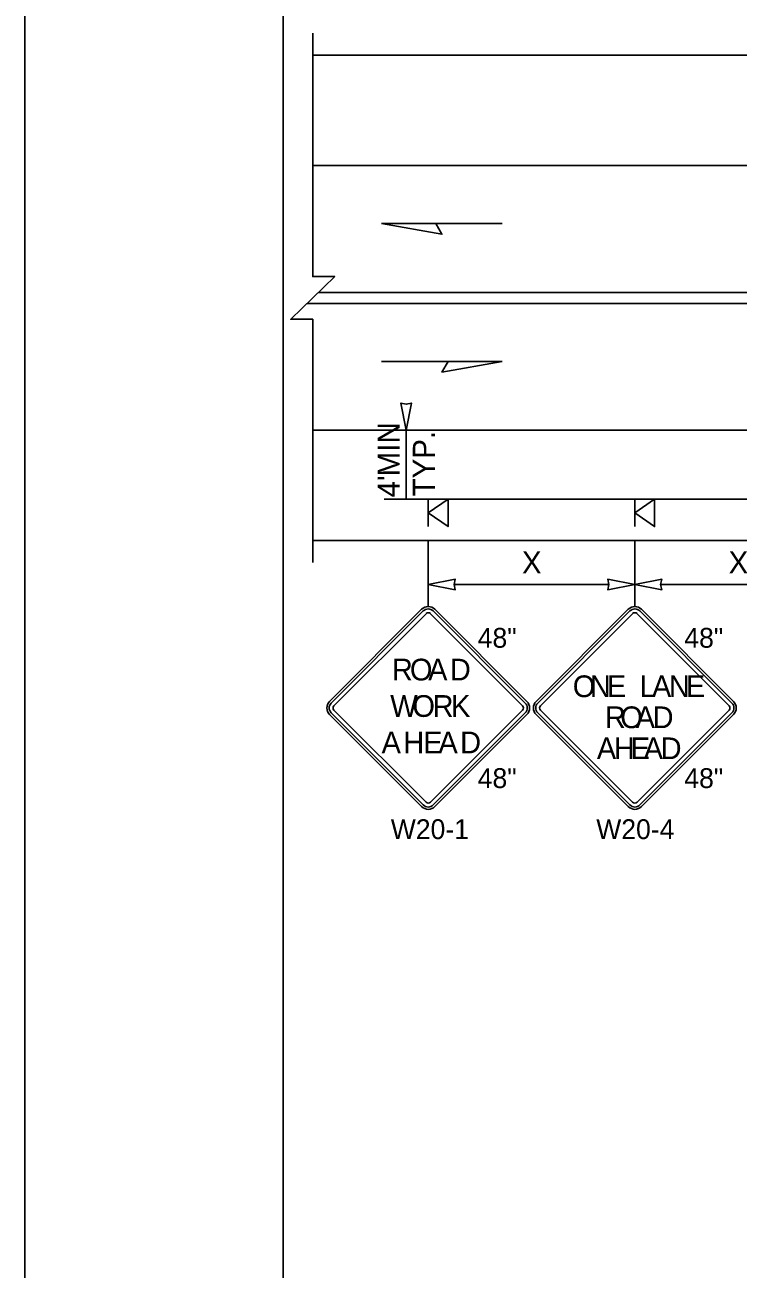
# Model space of a CAD drawing. Extents: x 99999.1 to 100095.7, y 99995 to 100010.7.
# Drawn here: x 99999.062 to 100001.652, y 100003.089 to 100007.603 of the extents above; entities that cross this region are included whole.
import ezdxf

# ---------------------------------------------------------------- set-up
doc = ezdxf.new("R2010")
doc.units = 0
for name, color, linetype in [('RD_ED_ShoulderPavedEdge', 7, 'Continuous'), ('RD_MK_LineDblYellowCenter', 7, 'Continuous'), ('RD_MK_LineEdgeWhite', 7, 'Continuous'), ('SH_GI_PlotLimits', 7, 'Continuous'), ('SH_GI_SheetBorder', 7, 'Continuous'), ('TR_SN_ConstructionSigns', 7, 'Continuous'), ('TR_WZ_PortableSignMountBlk-Org', 7, 'Continuous'), ('TR_WZ_WorkZoneDetails', 7, 'Continuous'), ('TR_WZ_WorkZoneTextCurrent', 7, 'Continuous')]:
    doc.layers.add(name, color=color, linetype=linetype)

msp = doc.modelspace()

# ---------------------------------------------------------------- linework, layer by layer
at = {"layer": 'RD_ED_ShoulderPavedEdge'}
for p, q in [((100000.1076, 100007.4923), (100015.6424, 100007.4923)), ((100000.1076, 100005.7323), (100015.6424, 100005.7323))]:
    msp.add_line(p, q, dxfattribs=at)
at = {"layer": 'RD_MK_LineDblYellowCenter'}
for p, q in [((100000.1282, 100006.6323), (100003.4767, 100006.6323)), ((100000.0869, 100006.5923), (100003.4767, 100006.5923))]:
    msp.add_line(p, q, dxfattribs=at)
at = {"layer": 'RD_MK_LineEdgeWhite'}
for p, q in [((100000.1076, 100007.0923), (100015.6424, 100007.0923)), ((100000.1076, 100006.1323), (100015.6424, 100006.1323))]:
    msp.add_line(p, q, dxfattribs=at)
at = {"layer": 'SH_GI_PlotLimits'}
msp.add_lwpolyline([(99999.0625, 99999.6875), (100016.0625, 99999.6875), (100016.0625, 100010.6875), (99999.0625, 100010.6875)], close=True, dxfattribs=at)
at = {"layer": 'SH_GI_SheetBorder'}
msp.add_line((100000, 100010.375), (100000, 100000), dxfattribs=at)
at = {"layer": 'TR_SN_ConstructionSigns'}
for p, q in [((100000.5028, 100005.4824), (100000.1687, 100005.1483)), ((100000.5088, 100005.4765), (100000.1746, 100005.1424)), ((100000.1846, 100005.1324), (100000.5187, 100005.4665)), ((100000.5346, 100005.4665), (100000.8687, 100005.1324)), ((100000.8787, 100005.1424), (100000.5445, 100005.4765)), ((100000.8846, 100005.1483), (100000.5505, 100005.4824)), ((100001.2528, 100005.4824), (100000.9187, 100005.1483)), ((100001.2588, 100005.4765), (100000.9246, 100005.1424)), ((100000.9346, 100005.1324), (100001.2687, 100005.4665)), ((100001.2846, 100005.4665), (100001.6187, 100005.1324)), ((100001.6287, 100005.1424), (100001.2945, 100005.4765)), ((100001.6346, 100005.1483), (100001.3005, 100005.4824)), ((100000.1687, 100005.1006), (100000.5028, 100004.7665)), ((100000.1746, 100005.1066), (100000.5088, 100004.7725)), ((100000.5187, 100004.7824), (100000.1846, 100005.1165)), ((100000.8687, 100005.1165), (100000.5346, 100004.7824)), ((100000.5445, 100004.7725), (100000.8787, 100005.1066)), ((100000.5505, 100004.7665), (100000.8846, 100005.1006)), ((100000.9187, 100005.1006), (100001.2528, 100004.7665)), ((100000.9246, 100005.1066), (100001.2588, 100004.7725)), ((100001.2687, 100004.7824), (100000.9346, 100005.1165)), ((100001.6187, 100005.1165), (100001.2846, 100004.7824)), ((100001.2945, 100004.7725), (100001.6287, 100005.1066)), ((100001.3005, 100004.7665), (100001.6346, 100005.1006))]:
    msp.add_line(p, q, dxfattribs=at)
for centre, radius, start, end in [((100000.5267, 100005.4586), 0.0338, 45, 135), ((100000.5267, 100005.4586), 0.0253, 45, 135), ((100000.5267, 100005.4586), 0.0113, 45, 135), ((100001.2767, 100005.4586), 0.0338, 45, 135), ((100001.2767, 100005.4586), 0.0253, 45, 135), ((100001.2767, 100005.4586), 0.0113, 45, 135), ((100000.1925, 100005.1245), 0.0338, 135, 225), ((100000.1925, 100005.1245), 0.0253, 135, 225), ((100000.1925, 100005.1245), 0.0113, 135, 225), ((100000.8608, 100005.1245), 0.0113, 315, 45), ((100000.8608, 100005.1245), 0.0253, 315, 45), ((100000.8608, 100005.1245), 0.0338, 315, 45), ((100000.9425, 100005.1245), 0.0338, 135, 225), ((100000.9425, 100005.1245), 0.0253, 135, 225), ((100000.9425, 100005.1245), 0.0113, 135, 225), ((100001.6108, 100005.1245), 0.0113, 315, 45), ((100001.6108, 100005.1245), 0.0253, 315, 45), ((100001.6108, 100005.1245), 0.0338, 315, 45), ((100000.5267, 100004.7904), 0.0253, 225, 315), ((100000.5267, 100004.7904), 0.0113, 225, 315), ((100001.2767, 100004.7904), 0.0253, 225, 315), ((100001.2767, 100004.7904), 0.0113, 225, 315), ((100000.5267, 100004.7904), 0.0338, 225, 315), ((100001.2767, 100004.7904), 0.0338, 225, 315)]:
    msp.add_arc(centre, radius, start, end, dxfattribs=at)
at = {"layer": 'TR_WZ_PortableSignMountBlk-Org'}
for p, q in [((100000.5267, 100005.7824), (100000.5267, 100005.8824)), ((100001.2767, 100005.7824), (100001.2767, 100005.8824))]:
    msp.add_line(p, q, dxfattribs=at)
for points in [[(100000.5267, 100005.8323), (100000.5985, 100005.8824), (100000.5985, 100005.7824)], [(100001.2767, 100005.8323), (100001.3485, 100005.8824), (100001.3485, 100005.7824)]]:
    msp.add_lwpolyline(points, close=True, dxfattribs=at)
at = {"layer": 'TR_WZ_WorkZoneDetails'}
for p, q in [((100000.5541, 100006.8816), (100000.7952, 100006.8816)), ((100000.5987, 100006.3816), (100000.3576, 100006.3816)), ((100000.3667, 100006.1323), (100000.5267, 100006.1323)), ((100000.4467, 100005.8824), (100000.4467, 100006.1323)), ((100000.3667, 100005.8824), (100000.5267, 100005.8824)), ((100000.5267, 100005.8824), (100003.5267, 100005.8824)), ((100000.5267, 100005.7326), (100000.5267, 100005.4923)), ((100001.2767, 100005.7323), (100001.2767, 100005.4923)), ((100001.1829, 100005.5723), (100000.6204, 100005.5723)), ((100001.9329, 100005.5723), (100001.3704, 100005.5723))]:
    msp.add_line(p, q, dxfattribs=at)
msp.add_lwpolyline([(100000.1076, 100005.6523), (100000.1076, 100006.5349), (100000.0275, 100006.5349), (100000.1876, 100006.6898), (100000.1076, 100006.6898), (100000.1076, 100007.5723)], dxfattribs=at)
for points in [[(100000.3576, 100006.8816), (100000.5764, 100006.843), (100000.5541, 100006.8816)], [(100000.7952, 100006.3816), (100000.5764, 100006.343), (100000.5987, 100006.3816)], [(100000.4467, 100006.1323), (100000.4274, 100006.2306), (100000.4467, 100006.2261), (100000.4659, 100006.2306)], [(100000.5267, 100005.5723), (100000.6249, 100005.5916), (100000.6204, 100005.5723), (100000.6249, 100005.5531)], [(100001.2767, 100005.5723), (100001.1784, 100005.5916), (100001.1829, 100005.5723), (100001.1784, 100005.5531)], [(100001.2767, 100005.5723), (100001.3749, 100005.5916), (100001.3704, 100005.5723), (100001.3749, 100005.5531)]]:
    msp.add_lwpolyline(points, close=True, dxfattribs=at)

# ---------------------------------------------------------------- texts
at = {"layer": 'TR_SN_ConstructionSigns'}
for s, p in [('48"', (100000.7064, 100005.343)), ('48"', (100001.4564, 100005.343)), ('48"', (100000.7064, 100004.8339)), ('48"', (100001.4564, 100004.8339)), ('W20-1', (100000.3908, 100004.6486)), ('W20-4', (100001.1367, 100004.6486))]:
    msp.add_text(s, height=0.072, rotation=360, dxfattribs=at).set_placement(p)
for s, height, p in [('R', 0.0788, (100000.3947, 100005.2243)), ('O', 0.0788, (100000.4601, 100005.2243)), ('A', 0.0788, (100000.5263, 100005.2243)), ('D', 0.0788, (100000.605, 100005.2243)), ('O', 0.0787, (100001.0514, 100005.1638)), ('N', 0.0787, (100001.1136, 100005.1638)), ('E', 0.0787, (100001.1751, 100005.1638)), ('L', 0.0787, (100001.294, 100005.1638)), ('A', 0.0787, (100001.3389, 100005.1638)), ('N', 0.0787, (100001.4003, 100005.1638)), ('E', 0.0787, (100001.4617, 100005.1638)), ('W', 0.0788, (100000.3888, 100005.0921)), ('O', 0.0788, (100000.4692, 100005.0921)), ('R', 0.0788, (100000.5424, 100005.0921)), ('K', 0.0788, (100000.6093, 100005.0921)), ('R', 0.0787, (100001.168, 100005.0513)), ('O', 0.0787, (100001.2239, 100005.0513)), ('A', 0.0787, (100001.2798, 100005.0513)), ('D', 0.0787, (100001.3412, 100005.0513)), ('A', 0.0788, (100000.3573, 100004.9599)), ('H', 0.0788, (100000.4361, 100004.9599)), ('E', 0.0788, (100000.5085, 100004.9599)), ('A', 0.0788, (100000.5637, 100004.9599)), ('D', 0.0788, (100000.6424, 100004.9599)), ('A', 0.0787, (100001.1388, 100004.9388)), ('H', 0.0787, (100001.2003, 100004.9388)), ('E', 0.0787, (100001.2617, 100004.9388)), ('A', 0.0787, (100001.3089, 100004.9388)), ('D', 0.0787, (100001.3704, 100004.9388))]:
    msp.add_text(s, height=height, dxfattribs=at).set_placement(p)
at = {"layer": 'TR_WZ_WorkZoneTextCurrent'}
for s, rotation, p in [('MIN', 90, (100000.4227, 100005.9648)), ('TYP.', 90, (100000.5507, 100005.892)), ("4'", 90, (100000.4227, 100005.8883)), ('X', 360, (100000.8669, 100005.6123)), ('X', 360, (100001.6169, 100005.6123))]:
    msp.add_text(s, height=0.08, rotation=rotation, dxfattribs=at).set_placement(p)

doc.saveas('drawing.dxf')
